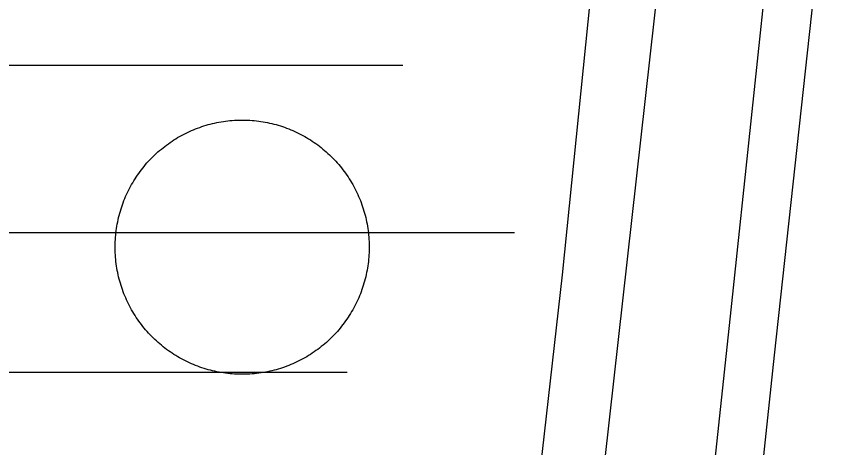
# Model space of a CAD drawing. Extents: x 3313447 to 3351316, y 703786 to 729172.
# Drawn here: x 3325716.1 to 3326065.1, y 726928.1 to 727111.9 of the extents above; entities that cross this region are included whole.
import ezdxf

# ---------------------------------------------------------------- set-up
doc = ezdxf.new("R2010")
doc.units = 0
for name, color, linetype in [('V-DOMW-TANK', 7, 'Continuous'), ('V-RAIL-TRAK', 7, 'Continuous'), ('V-UTIL-LINE', 7, 'Continuous')]:
    doc.layers.add(name, color=color, linetype=linetype)

msp = doc.modelspace()

# ---------------------------------------------------------------- linework, layer by layer
at = {"layer": 'V-DOMW-TANK'}
for points in [[(3325762.72, 727035.15), (3325763.1, 727036.02), (3325763.5, 727036.87), (3325763.92, 727037.73), (3325764.35, 727038.57), (3325764.79, 727039.4), (3325765.25, 727040.23), (3325765.72, 727041.05), (3325766.21, 727041.86), (3325766.71, 727042.66), (3325767.22, 727043.46), (3325767.75, 727044.24), (3325768.3, 727045.02), (3325768.85, 727045.78), (3325769.42, 727046.54), (3325770, 727047.28), (3325770.6, 727048.02), (3325771.2, 727048.74), (3325771.82, 727049.45), (3325772.46, 727050.16), (3325773.1, 727050.85), (3325773.76, 727051.53), (3325774.43, 727052.2), (3325775.11, 727052.86), (3325775.8, 727053.5), (3325776.5, 727054.14), (3325777.21, 727054.76), (3325777.94, 727055.36), (3325778.68, 727055.96), (3325779.42, 727056.54), (3325780.17, 727057.11), (3325780.94, 727057.67), (3325781.71, 727058.21), (3325782.5, 727058.74), (3325783.29, 727059.25), (3325784.09, 727059.76), (3325784.9, 727060.24), (3325785.72, 727060.72), (3325786.55, 727061.18), (3325787.39, 727061.62), (3325788.23, 727062.05), (3325789.08, 727062.46), (3325789.94, 727062.86), (3325790.8, 727063.25), (3325791.67, 727063.62), (3325792.54, 727063.97), (3325793.43, 727064.31), (3325794.31, 727064.64), (3325795.21, 727064.95), (3325796.11, 727065.24), (3325797.02, 727065.52), (3325797.92, 727065.78), (3325798.83, 727066.02), (3325799.75, 727066.25), (3325800.67, 727066.46), (3325801.6, 727066.66), (3325802.53, 727066.84), (3325803.46, 727067), (3325804.39, 727067.15), (3325805.33, 727067.29), (3325806.27, 727067.4), (3325807.21, 727067.5), (3325808.15, 727067.58), (3325809.1, 727067.65), (3325810.04, 727067.7), (3325810.98, 727067.73), (3325811.93, 727067.75), (3325812.88, 727067.75), (3325813.82, 727067.73), (3325814.77, 727067.7), (3325815.71, 727067.65), (3325816.66, 727067.59), (3325817.6, 727067.5), (3325818.54, 727067.41), (3325819.48, 727067.29), (3325820.41, 727067.16), (3325821.35, 727067.01), (3325822.28, 727066.85), (3325823.21, 727066.67), (3325824.13, 727066.47), (3325825.05, 727066.26), (3325825.97, 727066.03), (3325826.89, 727065.79), (3325827.79, 727065.52), (3325828.7, 727065.25), (3325829.6, 727064.96), (3325830.49, 727064.65), (3325831.38, 727064.33), (3325832.27, 727063.99), (3325833.14, 727063.63), (3325834.01, 727063.26), (3325834.88, 727062.88), (3325835.73, 727062.48), (3325836.58, 727062.07), (3325837.43, 727061.64), (3325838.26, 727061.19), (3325839.09, 727060.73), (3325839.91, 727060.26), (3325840.72, 727059.78), (3325841.52, 727059.28), (3325842.31, 727058.76)], [(3325842.31, 727058.76), (3325843.1, 727058.23), (3325843.87, 727057.69), (3325844.64, 727057.13), (3325845.4, 727056.56), (3325846.14, 727055.98), (3325846.88, 727055.39), (3325847.6, 727054.78), (3325848.31, 727054.16), (3325849.02, 727053.53), (3325849.71, 727052.88), (3325850.39, 727052.23), (3325851.06, 727051.56), (3325851.71, 727050.88), (3325852.36, 727050.18), (3325852.99, 727049.48), (3325853.61, 727048.77), (3325854.22, 727048.04), (3325854.82, 727047.31), (3325855.4, 727046.57), (3325855.97, 727045.81), (3325856.52, 727045.05), (3325857.07, 727044.27), (3325857.59, 727043.49), (3325858.11, 727042.69), (3325858.61, 727041.89), (3325859.1, 727041.08), (3325859.58, 727040.26), (3325860.03, 727039.43), (3325860.48, 727038.6), (3325860.91, 727037.76), (3325861.32, 727036.91), (3325861.72, 727036.05), (3325862.11, 727035.19), (3325862.48, 727034.32), (3325862.83, 727033.44), (3325863.17, 727032.56), (3325863.5, 727031.67), (3325863.8, 727030.77), (3325864.1, 727029.87), (3325864.37, 727028.97), (3325864.64, 727028.06), (3325864.88, 727027.15), (3325865.11, 727026.23), (3325865.32, 727025.31), (3325865.52, 727024.38), (3325865.7, 727023.46), (3325865.86, 727022.52), (3325866.01, 727021.59), (3325866.14, 727020.65), (3325866.26, 727019.72), (3325866.36, 727018.78), (3325866.44, 727017.83), (3325866.51, 727016.89), (3325866.56, 727015.95), (3325866.59, 727015), (3325866.61, 727014.05), (3325866.61, 727013.11), (3325866.59, 727012.16), (3325866.56, 727011.22), (3325866.51, 727010.27)], [(3325799.79, 726960.87), (3325798.87, 726961.1), (3325797.96, 726961.34), (3325797.05, 726961.6), (3325796.14, 726961.88), (3325795.24, 726962.17), (3325794.35, 726962.48), (3325793.46, 726962.8), (3325792.58, 726963.14), (3325791.7, 726963.49), (3325790.83, 726963.86), (3325789.96, 726964.25), (3325789.11, 726964.65), (3325788.26, 726965.06), (3325787.42, 726965.49), (3325786.58, 726965.93), (3325785.75, 726966.39), (3325784.93, 726966.86), (3325784.12, 726967.35), (3325783.32, 726967.85), (3325782.53, 726968.37), (3325781.74, 726968.9), (3325780.97, 726969.44), (3325780.2, 726969.99), (3325779.45, 726970.56), (3325778.7, 726971.14), (3325777.97, 726971.74), (3325777.24, 726972.35), (3325776.53, 726972.97), (3325775.83, 726973.6), (3325775.13, 726974.24), (3325774.45, 726974.9), (3325773.78, 726975.57), (3325773.13, 726976.25), (3325772.48, 726976.94), (3325771.85, 726977.64), (3325771.23, 726978.36), (3325770.62, 726979.08), (3325770.02, 726979.82), (3325769.44, 726980.56), (3325768.87, 726981.32), (3325768.32, 726982.08), (3325767.77, 726982.86), (3325767.25, 726983.64), (3325766.73, 726984.43), (3325766.23, 726985.24), (3325765.74, 726986.05), (3325765.27, 726986.86), (3325764.81, 726987.69), (3325764.36, 726988.53), (3325763.93, 726989.37), (3325763.52, 726990.22), (3325763.12, 726991.08), (3325762.73, 726991.94), (3325762.36, 726992.81), (3325762.01, 726993.69), (3325761.67, 726994.57), (3325761.35, 726995.46), (3325761.04, 726996.35), (3325760.75, 726997.25), (3325760.47, 726998.16), (3325760.21, 726999.07), (3325759.96, 726999.98), (3325759.73, 727000.9), (3325759.52, 727001.82), (3325759.33, 727002.74), (3325759.14, 727003.67), (3325758.98, 727004.6), (3325758.83, 727005.54), (3325758.7, 727006.47), (3325758.58, 727007.41), (3325758.48, 727008.35), (3325758.4, 727009.29), (3325758.34, 727010.24), (3325758.29, 727011.18), (3325758.25, 727012.13), (3325758.24, 727013.07), (3325758.24, 727014.02), (3325758.25, 727014.96), (3325758.29, 727015.91), (3325758.33, 727016.85), (3325758.4, 727017.8), (3325758.48, 727018.74), (3325758.58, 727019.68), (3325758.69, 727020.62), (3325758.83, 727021.56), (3325758.97, 727022.49), (3325759.14, 727023.42), (3325759.32, 727024.35), (3325759.51, 727025.27), (3325759.73, 727026.2), (3325759.95, 727027.11), (3325760.2, 727028.03), (3325760.46, 727028.94), (3325760.74, 727029.84), (3325761.03, 727030.74), (3325761.34, 727031.64), (3325761.66, 727032.52), (3325762, 727033.41), (3325762.35, 727034.28), (3325762.72, 727035.15)], [(3325866.51, 727010.27), (3325866.44, 727009.33), (3325866.36, 727008.39), (3325866.26, 727007.45), (3325866.15, 727006.51), (3325866.02, 727005.57), (3325865.87, 727004.64), (3325865.71, 727003.71), (3325865.52, 727002.78), (3325865.33, 727001.85), (3325865.12, 727000.93), (3325864.89, 727000.01), (3325864.64, 726999.1), (3325864.38, 726998.19), (3325864.1, 726997.29), (3325863.81, 726996.39), (3325863.51, 726995.49), (3325863.18, 726994.6), (3325862.84, 726993.72), (3325862.49, 726992.84), (3325862.12, 726991.97), (3325861.74, 726991.11), (3325861.34, 726990.25), (3325860.92, 726989.4), (3325860.49, 726988.56), (3325860.05, 726987.72), (3325859.59, 726986.89), (3325859.12, 726986.08), (3325858.63, 726985.26), (3325858.13, 726984.46), (3325857.62, 726983.67), (3325857.09, 726982.89), (3325856.55, 726982.11), (3325855.99, 726981.34), (3325855.42, 726980.59), (3325854.84, 726979.84), (3325854.24, 726979.11), (3325853.64, 726978.39), (3325853.02, 726977.67), (3325852.38, 726976.97), (3325851.74, 726976.28), (3325851.08, 726975.6), (3325850.41, 726974.93), (3325849.73, 726974.27), (3325849.04, 726973.62), (3325848.34, 726972.99), (3325847.63, 726972.37), (3325846.9, 726971.76), (3325846.17, 726971.17), (3325845.42, 726970.59), (3325844.67, 726970.02), (3325843.9, 726969.46), (3325843.13, 726968.91), (3325842.34, 726968.39), (3325841.55, 726967.87), (3325840.75, 726967.37), (3325839.94, 726966.88), (3325839.12, 726966.41), (3325838.29, 726965.95), (3325837.46, 726965.51), (3325836.62, 726965.08), (3325835.77, 726964.66), (3325834.91, 726964.26), (3325834.04, 726963.88), (3325833.17, 726963.51), (3325832.3, 726963.15), (3325831.42, 726962.81), (3325830.53, 726962.49), (3325829.63, 726962.18), (3325828.73, 726961.89), (3325827.83, 726961.61), (3325826.92, 726961.35), (3325826.01, 726961.11), (3325825.09, 726960.88), (3325824.17, 726960.66), (3325823.24, 726960.47), (3325822.31, 726960.29), (3325821.38, 726960.12), (3325820.45, 726959.97), (3325819.51, 726959.84), (3325818.57, 726959.73), (3325817.63, 726959.63), (3325816.69, 726959.54), (3325815.75, 726959.48), (3325814.8, 726959.43), (3325813.86, 726959.39), (3325812.91, 726959.38), (3325811.96, 726959.38), (3325811.02, 726959.39), (3325810.08, 726959.43), (3325809.13, 726959.48), (3325808.19, 726959.54), (3325807.24, 726959.62), (3325806.31, 726959.72), (3325805.37, 726959.84), (3325804.43, 726959.97), (3325803.49, 726960.11), (3325802.56, 726960.28), (3325801.64, 726960.46), (3325800.71, 726960.66), (3325799.79, 726960.87)]]:
    msp.add_lwpolyline(points, dxfattribs=at)
at = {"layer": 'V-RAIL-TRAK'}
for points in [[(3325906.54, 726626.61), (3325949, 727001.75), (3325985.79, 727363.24)], [(3326009.82, 726388.02), (3325944.99, 726515.54), (3325935.55, 726546.48), (3325930, 726572.2), (3325929.58, 726593.74), (3325936.78, 726655.16), (3325965.23, 726905.8), (3326003.66, 727248.27), (3326016.31, 727363.28)], [(3326009.82, 726388.02), (3326006.44, 726394.92), (3325991.28, 726433.57), (3325983.5, 726465.11), (3325978.41, 726496.01), (3325976.98, 726519.62), (3325976.77, 726541.16), (3325978.1, 726573.02), (3325991.41, 726710.57), (3326020.94, 726986.88), (3326055.7, 727314.27), (3326060.92, 727363.35)], [(3326306.5, 726168), (3326250.3, 726179.92), (3326233.59, 726185.87), (3326198.76, 726202.76), (3326142.16, 726237.66), (3326111.94, 726259.69), (3326097.98, 726272.24), (3326083.22, 726288.32), (3326064.83, 726313.34), (3326034.06, 726365.38), (3326023.33, 726391.16), (3326005.97, 726438.52), (3325995.23, 726485.41), (3325992.54, 726507.59), (3325991.87, 726523.74), (3325993.34, 726547.54), (3326002.86, 726635.43), (3326017.28, 726759.3), (3326039.54, 726967.57), (3326056.31, 727121.23), (3326075.77, 727297.02), (3326083.38, 727363.38)]]:
    msp.add_lwpolyline(points, dxfattribs=at)
at = {"layer": 'V-UTIL-LINE'}
for p, q in [((3321087.57, 727091.13), (3325881, 727091.13)), ((3321075.68, 727019.77), (3325928.58, 727019.77)), ((3321111.36, 726960.3), (3325857.22, 726960.3))]:
    msp.add_line(p, q, dxfattribs=at)

doc.saveas('drawing.dxf')
